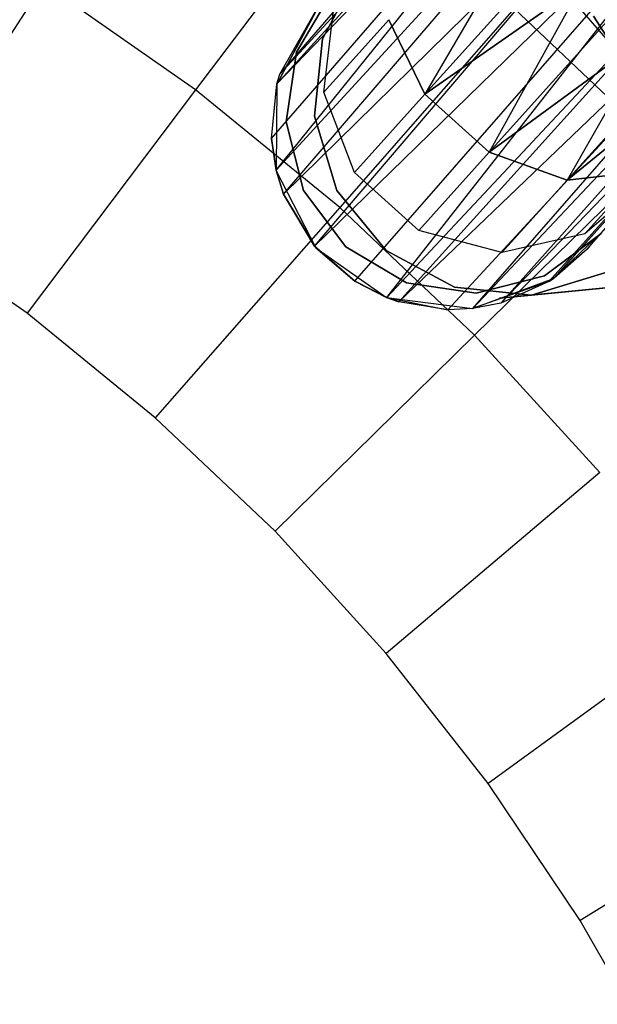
# Model space of a CAD drawing. Extents: x 0.3 to 7.1, y -3.38 to 3.38.
# Tile 319 of 394: x 4.44 to 4.76, y 0.6 to 1.15. Entities that reach past the tile are written whole.
import ezdxf

# ---------------------------------------------------------------- set-up
doc = ezdxf.new("R2010")
doc.units = 0
doc.header["$LTSCALE"] = 2.54
doc.layers.get('0').update_dxf_attribs({"linetype": 'CONTINUOUS'})

# ---------------------------------------------------------------- blocks, each defined once
blk = doc.blocks.new('SINGLES_B_BB_STL')
at = {"color": 0}
for p, q in [((4.58089, 1.11849, 41.67088), (4.80749, 1.37995, 41.54523)), ((4.58089, 1.11849, 41.67088), (4.80749, 1.37995, 41.54523)), ((4.57937, 1.11318, 41.66739), (4.80709, 1.36356, 41.52061)), ((4.57937, 1.11318, 41.66739), (4.80709, 1.36356, 41.52061)), ((4.58089, 1.11849, 41.67088), (4.80709, 1.36356, 41.52061)), ((4.58089, 1.11849, 41.67088), (4.80709, 1.36356, 41.52061)), ((4.57638, 1.08297, 41.65019), (4.81002, 1.3524, 41.50809)), ((4.57638, 1.08297, 41.65019), (4.81002, 1.3524, 41.50809)), ((4.5789, 1.06543, 41.6422), (4.81002, 1.3524, 41.50809)), ((4.5789, 1.06543, 41.6422), (4.81002, 1.3524, 41.50809)), ((4.57937, 1.11318, 41.66739), (4.81002, 1.3524, 41.50809)), ((4.57937, 1.11318, 41.66739), (4.81002, 1.3524, 41.50809)), ((4.5789, 1.06543, 41.6422), (4.82124, 1.32961, 41.48944)), ((4.5789, 1.06543, 41.6422), (4.82124, 1.32961, 41.48944)), ((4.58299, 1.05222, 41.63722), (4.82124, 1.32961, 41.48944)), ((4.58299, 1.05222, 41.63722), (4.82124, 1.32961, 41.48944)), ((4.58299, 1.05222, 41.63722), (4.84014, 1.30473, 41.47787)), ((4.58299, 1.05222, 41.63722), (4.84014, 1.30473, 41.47787)), ((4.60015, 1.02344, 41.63025), (4.84014, 1.30473, 41.47787)), ((4.60015, 1.02344, 41.63025), (4.84014, 1.30473, 41.47787)), ((4.86487, 1.28121, 41.47603), (4.60015, 1.02344, 41.63025)), ((4.86487, 1.28121, 41.47603), (4.60015, 1.02344, 41.63025)), ((4.62238, 1.00407, 41.63059), (4.86487, 1.28121, 41.47603)), ((4.62238, 1.00407, 41.63059), (4.86487, 1.28121, 41.47603)), ((4.64011, 0.99509, 41.63424), (4.86487, 1.28121, 41.47603)), ((4.64011, 0.99509, 41.63424), (4.86487, 1.28121, 41.47603)), ((4.64011, 0.99509, 41.63424), (4.89109, 1.26305, 41.48405)), ((4.64011, 0.99509, 41.63424), (4.89109, 1.26305, 41.48405)), ((4.64689, 0.99274, 41.6362), (4.89109, 1.26305, 41.48405)), ((4.64689, 0.99274, 41.6362), (4.89109, 1.26305, 41.48405)), ((4.91674, 1.2513, 41.50071), (4.64689, 0.99274, 41.6362)), ((4.91674, 1.2513, 41.50071), (4.64689, 0.99274, 41.6362)), ((4.67387, 0.98836, 41.64662), (4.91674, 1.2513, 41.50071)), ((4.67387, 0.98836, 41.64662), (4.91674, 1.2513, 41.50071)), ((4.6877, 0.98899, 41.65345), (4.91674, 1.2513, 41.50071)), ((4.6877, 0.98899, 41.65345), (4.91674, 1.2513, 41.50071)), ((4.6877, 0.98899, 41.65345), (4.9313, 1.24775, 41.51479)), ((4.6877, 0.98899, 41.65345), (4.9313, 1.24775, 41.51479)), ((4.95031, 1.24858, 41.54115), (4.70324, 0.99205, 41.66237)), ((4.95031, 1.24858, 41.54115), (4.70324, 0.99205, 41.66237)), ((4.70324, 0.99205, 41.66237), (4.9313, 1.24775, 41.51479)), ((4.70324, 0.99205, 41.66237), (4.9313, 1.24775, 41.51479)), ((4.72974, 1.00385, 41.68102), (4.95031, 1.24858, 41.54115)), ((4.72974, 1.00385, 41.68102), (4.95031, 1.24858, 41.54115)), ((4.73265, 1.00577, 41.68339), (4.95031, 1.24858, 41.54115)), ((4.73265, 1.00577, 41.68339), (4.95031, 1.24858, 41.54115)), ((4.75091, 1.02182, 41.70038), (4.95031, 1.24858, 41.54115)), ((4.75091, 1.02182, 41.70038), (4.95031, 1.24858, 41.54115)), ((4.62252, 1.22652, 5.19861), (4.5344, 1.10983, 5.32719)), ((4.62252, 1.22652, 5.19861), (4.5344, 1.10983, 5.32719)), ((4.71697, 1.20303, 13.86962), (4.66124, 1.10744, 13.94423)), ((4.71697, 1.20303, 13.86962), (4.66124, 1.10744, 13.94423)), ((4.71697, 1.20303, 14.39164), (4.66124, 1.10744, 14.31703)), ((4.71697, 1.20303, 14.39164), (4.66124, 1.10744, 14.31703)), ((4.73129, 1.18524, 13.86189), (4.66124, 1.10744, 13.94423)), ((4.73129, 1.18524, 13.86189), (4.66124, 1.10744, 13.94423)), ((4.73129, 1.18524, 14.39938), (4.66124, 1.10744, 14.31703)), ((4.73129, 1.18524, 14.39938), (4.66124, 1.10744, 14.31703)), ((4.6045, 1.13811, 41.9), (4.62482, 1.17592, 41.9)), ((4.62482, 1.17592, 41.7), (4.6045, 1.13811, 41.7)), ((4.62482, 1.17592, 41.7), (4.6045, 1.13811, 41.7)), ((4.6045, 1.13811, 41.9), (4.62482, 1.17592, 41.9)), ((4.76516, 1.13409, 41.90698), (4.73371, 1.17017, 41.90698)), ((4.76516, 1.13409, 41.90698), (4.73371, 1.17017, 41.90698)), ((4.45015, 1.16869, 5.32719), (4.36628, 1.03867, 5.4454)), ((4.45015, 1.16869, 5.32719), (4.36628, 1.03867, 5.4454)), ((4.5344, 1.10983, 5.32719), (4.45015, 1.16869, 5.32719)), ((4.5344, 1.10983, 5.32719), (4.45015, 1.16869, 5.32719)), ((4.66124, 1.10744, 13.94423), (4.74824, 1.1683, 13.85926)), ((4.74824, 1.1683, 14.40201), (4.66124, 1.10744, 14.31703)), ((4.66124, 1.10744, 13.94423), (4.74824, 1.1683, 13.85926)), ((4.74824, 1.1683, 14.40201), (4.66124, 1.10744, 14.31703)), ((4.74824, 1.1683, 13.85926), (4.69681, 1.07541, 13.94423)), ((4.74824, 1.1683, 13.85926), (4.69681, 1.07541, 13.94423)), ((4.74824, 1.1683, 14.40201), (4.69681, 1.07541, 14.31703)), ((4.74824, 1.1683, 14.40201), (4.69681, 1.07541, 14.31703)), ((4.59012, 1.13076, 14.22658), (4.61007, 1.16429, 14.22658)), ((4.61007, 1.16429, 14.02658), (4.59012, 1.13076, 14.02658)), ((4.61007, 1.16429, 14.02658), (4.59012, 1.13076, 14.02658)), ((4.59012, 1.13076, 14.22658), (4.61007, 1.16429, 14.22658)), ((4.60192, 1.15525, 41.90698), (4.57934, 1.11305, 41.90698)), ((4.60192, 1.15525, 41.90698), (4.57934, 1.11305, 41.90698)), ((4.60157, 1.15485, 41.69962), (4.57934, 1.11305, 41.90698)), ((4.60157, 1.15485, 41.69962), (4.57934, 1.11305, 41.90698)), ((4.58089, 1.11849, 41.67088), (4.60157, 1.15485, 41.69962)), ((4.58089, 1.11849, 41.67088), (4.60157, 1.15485, 41.69962)), ((4.60531, 1.10866, 14.06902), (4.61079, 1.15538, 14.07785)), ((4.60531, 1.10866, 14.19224), (4.61079, 1.15538, 14.18341)), ((4.60531, 1.10866, 14.06902), (4.61079, 1.15538, 14.07785)), ((4.60531, 1.10866, 14.19224), (4.61079, 1.15538, 14.18341)), ((4.71057, 1.15476, 5.19861), (4.61408, 1.0449, 5.32719)), ((4.71057, 1.15476, 5.19861), (4.61408, 1.0449, 5.32719)), ((4.79309, 1.0767, 5.19861), (4.71057, 1.15476, 5.19861)), ((4.79309, 1.0767, 5.19861), (4.71057, 1.15476, 5.19861)), ((4.60531, 1.10866, 14.06902), (4.64133, 1.14867, 13.95819)), ((4.60531, 1.10866, 14.06902), (4.64133, 1.14867, 13.95819)), ((4.64133, 1.14867, 14.30308), (4.60531, 1.10866, 14.19224)), ((4.64133, 1.14867, 14.30308), (4.60531, 1.10866, 14.19224)), ((4.66124, 1.10744, 13.94423), (4.64133, 1.14867, 13.95819)), ((4.64133, 1.14867, 14.30308), (4.66124, 1.10744, 14.31703)), ((4.66124, 1.10744, 13.94423), (4.64133, 1.14867, 13.95819)), ((4.64133, 1.14867, 14.30308), (4.66124, 1.10744, 14.31703)), ((4.76685, 1.15321, 13.86189), (4.69681, 1.07541, 13.94423)), ((4.76685, 1.15321, 13.86189), (4.69681, 1.07541, 13.94423)), ((4.76685, 1.15321, 14.39938), (4.69681, 1.07541, 14.31703)), ((4.76685, 1.15321, 14.39938), (4.69681, 1.07541, 14.31703)), ((4.75441, 1.15069, 41.76851), (4.7652, 1.13401, 41.76495)), ((4.76516, 1.13409, 41.90698), (4.75441, 1.15069, 41.76851)), ((4.76516, 1.13409, 41.90698), (4.75441, 1.15069, 41.76851)), ((4.75441, 1.15069, 41.76851), (4.7652, 1.13401, 41.76495)), ((4.6002, 1.09541, 41.9), (4.6045, 1.13811, 41.9)), ((4.6045, 1.13811, 41.7), (4.6002, 1.09541, 41.7)), ((4.6045, 1.13811, 41.7), (4.6002, 1.09541, 41.7)), ((4.6002, 1.09541, 41.9), (4.6045, 1.13811, 41.9)), ((4.6045, 1.13811, 41.7), (4.6045, 1.13811, 41.9)), ((4.6045, 1.13811, 41.7), (4.6045, 1.13811, 41.9)), ((4.69681, 1.07541, 13.94423), (4.78604, 1.14083, 13.86962)), ((4.78604, 1.14083, 14.39164), (4.69681, 1.07541, 14.31703)), ((4.69681, 1.07541, 13.94423), (4.78604, 1.14083, 13.86962)), ((4.78604, 1.14083, 14.39164), (4.69681, 1.07541, 14.31703)), ((4.78604, 1.14083, 13.86962), (4.73989, 1.05992, 13.95819)), ((4.78604, 1.14083, 13.86962), (4.73989, 1.05992, 13.95819)), ((4.78604, 1.14083, 14.39164), (4.73989, 1.05992, 14.30308)), ((4.78604, 1.14083, 14.39164), (4.73989, 1.05992, 14.30308)), ((4.58452, 1.09215, 14.22658), (4.59012, 1.13076, 14.22658)), ((4.59012, 1.13076, 14.02658), (4.58452, 1.09215, 14.02658)), ((4.59012, 1.13076, 14.02658), (4.58452, 1.09215, 14.02658)), ((4.58452, 1.09215, 14.22658), (4.59012, 1.13076, 14.22658)), ((4.59012, 1.13076, 14.02658), (4.59012, 1.13076, 14.22658)), ((4.59012, 1.13076, 14.02658), (4.59012, 1.13076, 14.22658)), ((4.8047, 1.1319, 13.88201), (4.73989, 1.05992, 13.95819)), ((4.8047, 1.1319, 13.88201), (4.73989, 1.05992, 13.95819)), ((4.8047, 1.1319, 14.37926), (4.73989, 1.05992, 14.30308)), ((4.8047, 1.1319, 14.37926), (4.73989, 1.05992, 14.30308)), ((4.73989, 1.05992, 13.95819), (4.82172, 1.12692, 13.89833)), ((4.82172, 1.12692, 14.36293), (4.73989, 1.05992, 14.30308)), ((4.73989, 1.05992, 13.95819), (4.82172, 1.12692, 13.89833)), ((4.82172, 1.12692, 14.36293), (4.73989, 1.05992, 14.30308)), ((4.57934, 1.11305, 41.90698), (4.58089, 1.11849, 41.67088)), ((4.57934, 1.11305, 41.90698), (4.58089, 1.11849, 41.67088)), ((4.57937, 1.11318, 41.66739), (4.58089, 1.11849, 41.67088)), ((4.57937, 1.11318, 41.66739), (4.58089, 1.11849, 41.67088)), ((4.57638, 1.08297, 41.65019), (4.57937, 1.11318, 41.66739)), ((4.57638, 1.08297, 41.65019), (4.57937, 1.11318, 41.66739)), ((4.57638, 1.08297, 41.65019), (4.57934, 1.11305, 41.90698)), ((4.57638, 1.08297, 41.65019), (4.57934, 1.11305, 41.90698)), ((4.57934, 1.11305, 41.90698), (4.57895, 1.06518, 41.90698)), ((4.57934, 1.11305, 41.90698), (4.57895, 1.06518, 41.90698)), ((4.57937, 1.11318, 41.66739), (4.57934, 1.11305, 41.90698)), ((4.57937, 1.11318, 41.66739), (4.57934, 1.11305, 41.90698)), ((4.5344, 1.10983, 5.32719), (4.44115, 0.98635, 5.4454)), ((4.5344, 1.10983, 5.32719), (4.44115, 0.98635, 5.4454)), ((4.61408, 1.0449, 5.32719), (4.5344, 1.10983, 5.32719)), ((4.61408, 1.0449, 5.32719), (4.5344, 1.10983, 5.32719)), ((4.6223, 1.06419, 14.06404), (4.60531, 1.10866, 14.06902)), ((4.6223, 1.06419, 14.19723), (4.60531, 1.10866, 14.19224)), ((4.60531, 1.10866, 14.19224), (4.60531, 1.10866, 14.06902)), ((4.6223, 1.06419, 14.06404), (4.60531, 1.10866, 14.06902)), ((4.60531, 1.10866, 14.19224), (4.60531, 1.10866, 14.06902)), ((4.6223, 1.06419, 14.19723), (4.60531, 1.10866, 14.19224)), ((4.6223, 1.06419, 14.06404), (4.66124, 1.10744, 13.94423)), ((4.6223, 1.06419, 14.06404), (4.66124, 1.10744, 13.94423)), ((4.66124, 1.10744, 14.31703), (4.6223, 1.06419, 14.19723)), ((4.66124, 1.10744, 14.31703), (4.6223, 1.06419, 14.19723)), ((4.69681, 1.07541, 13.94423), (4.66124, 1.10744, 13.94423)), ((4.66124, 1.10744, 14.31703), (4.69681, 1.07541, 14.31703)), ((4.69681, 1.07541, 13.94423), (4.66124, 1.10744, 13.94423)), ((4.66124, 1.10744, 14.31703), (4.69681, 1.07541, 14.31703)), ((4.61257, 1.05431, 41.9), (4.6002, 1.09541, 41.9)), ((4.6002, 1.09541, 41.7), (4.61257, 1.05431, 41.7)), ((4.6002, 1.09541, 41.7), (4.61257, 1.05431, 41.7)), ((4.6002, 1.09541, 41.7), (4.6002, 1.09541, 41.9)), ((4.61257, 1.05431, 41.9), (4.6002, 1.09541, 41.9)), ((4.6002, 1.09541, 41.7), (4.6002, 1.09541, 41.9)), ((4.59413, 1.05433, 14.22658), (4.58452, 1.09215, 14.22658)), ((4.58452, 1.09215, 14.02658), (4.59413, 1.05433, 14.02658)), ((4.58452, 1.09215, 14.02658), (4.59413, 1.05433, 14.02658)), ((4.58452, 1.09215, 14.02658), (4.58452, 1.09215, 14.22658)), ((4.59413, 1.05433, 14.22658), (4.58452, 1.09215, 14.22658)), ((4.58452, 1.09215, 14.02658), (4.58452, 1.09215, 14.22658)), ((4.5789, 1.06543, 41.6422), (4.57638, 1.08297, 41.65019)), ((4.57638, 1.08297, 41.65019), (4.57895, 1.06518, 41.90698)), ((4.57638, 1.08297, 41.65019), (4.57895, 1.06518, 41.90698)), ((4.5789, 1.06543, 41.6422), (4.57638, 1.08297, 41.65019)), ((4.65787, 1.03217, 14.06404), (4.69681, 1.07541, 13.94423)), ((4.65787, 1.03217, 14.06404), (4.69681, 1.07541, 13.94423)), ((4.69681, 1.07541, 14.31703), (4.65787, 1.03217, 14.19723)), ((4.69681, 1.07541, 14.31703), (4.65787, 1.03217, 14.19723)), ((4.79309, 1.0767, 5.19861), (4.68874, 0.97427, 5.32719)), ((4.79309, 1.0767, 5.19861), (4.68874, 0.97427, 5.32719)), ((4.73989, 1.05992, 13.95819), (4.69681, 1.07541, 13.94423)), ((4.69681, 1.07541, 14.31703), (4.73989, 1.05992, 14.30308)), ((4.73989, 1.05992, 13.95819), (4.69681, 1.07541, 13.94423)), ((4.69681, 1.07541, 14.31703), (4.73989, 1.05992, 14.30308)), ((4.58299, 1.05222, 41.63722), (4.5789, 1.06543, 41.6422)), ((4.5789, 1.06543, 41.6422), (4.57895, 1.06518, 41.90698)), ((4.5789, 1.06543, 41.6422), (4.57895, 1.06518, 41.90698)), ((4.58299, 1.05222, 41.63722), (4.5789, 1.06543, 41.6422)), ((4.57895, 1.06518, 41.90698), (4.60086, 1.02263, 41.90698)), ((4.57895, 1.06518, 41.90698), (4.58299, 1.05222, 41.63722)), ((4.57895, 1.06518, 41.90698), (4.60086, 1.02263, 41.90698)), ((4.57895, 1.06518, 41.90698), (4.58299, 1.05222, 41.63722)), ((4.65787, 1.03217, 14.06404), (4.6223, 1.06419, 14.06404)), ((4.65787, 1.03217, 14.19723), (4.6223, 1.06419, 14.19723)), ((4.6223, 1.06419, 14.19723), (4.6223, 1.06419, 14.06404)), ((4.65787, 1.03217, 14.06404), (4.6223, 1.06419, 14.06404)), ((4.6223, 1.06419, 14.19723), (4.6223, 1.06419, 14.06404)), ((4.65787, 1.03217, 14.19723), (4.6223, 1.06419, 14.19723)), ((4.78062, 1.06453, 13.9829), (4.73989, 1.05992, 13.95819)), ((4.73989, 1.05992, 14.30308), (4.78062, 1.06453, 14.27836)), ((4.78062, 1.06453, 13.9829), (4.73989, 1.05992, 13.95819)), ((4.73989, 1.05992, 14.30308), (4.78062, 1.06453, 14.27836)), ((4.74976, 1.03025, 14.07785), (4.78062, 1.06453, 13.9829)), ((4.74976, 1.03025, 14.07785), (4.78062, 1.06453, 13.9829)), ((4.78062, 1.06453, 14.27836), (4.74976, 1.03025, 14.18341)), ((4.78062, 1.06453, 14.27836), (4.74976, 1.03025, 14.18341)), ((4.70387, 1.01992, 14.06902), (4.73989, 1.05992, 13.95819)), ((4.70387, 1.01992, 14.06902), (4.73989, 1.05992, 13.95819)), ((4.73989, 1.05992, 14.30308), (4.70387, 1.01992, 14.19224)), ((4.73989, 1.05992, 14.30308), (4.70387, 1.01992, 14.19224)), ((4.78503, 1.0608, 14.08851), (4.74976, 1.03025, 14.07785)), ((4.78503, 1.0608, 14.17276), (4.74976, 1.03025, 14.18341)), ((4.78503, 1.0608, 14.08851), (4.74976, 1.03025, 14.07785)), ((4.78503, 1.0608, 14.17276), (4.74976, 1.03025, 14.18341)), ((4.60015, 1.02344, 41.63025), (4.58299, 1.05222, 41.63722)), ((4.58299, 1.05222, 41.63722), (4.60086, 1.02263, 41.90698)), ((4.58299, 1.05222, 41.63722), (4.60086, 1.02263, 41.90698)), ((4.60015, 1.02344, 41.63025), (4.58299, 1.05222, 41.63722)), ((4.61747, 1.02307, 14.22658), (4.59413, 1.05433, 14.22658)), ((4.59413, 1.05433, 14.02658), (4.61747, 1.02307, 14.02658)), ((4.59413, 1.05433, 14.02658), (4.61747, 1.02307, 14.02658)), ((4.59413, 1.05433, 14.02658), (4.59413, 1.05433, 14.22658)), ((4.61747, 1.02307, 14.22658), (4.59413, 1.05433, 14.22658)), ((4.59413, 1.05433, 14.02658), (4.59413, 1.05433, 14.22658)), ((4.63973, 1.02107, 41.9), (4.61257, 1.05431, 41.9)), ((4.61257, 1.05431, 41.7), (4.63973, 1.02107, 41.7)), ((4.61257, 1.05431, 41.7), (4.63973, 1.02107, 41.7)), ((4.61257, 1.05431, 41.7), (4.61257, 1.05431, 41.9)), ((4.63973, 1.02107, 41.9), (4.61257, 1.05431, 41.9)), ((4.61257, 1.05431, 41.7), (4.61257, 1.05431, 41.9)), ((4.61408, 1.0449, 5.32719), (4.51196, 0.92865, 5.4454)), ((4.61408, 1.0449, 5.32719), (4.51196, 0.92865, 5.4454)), ((4.68874, 0.97427, 5.32719), (4.61408, 1.0449, 5.32719)), ((4.68874, 0.97427, 5.32719), (4.61408, 1.0449, 5.32719)), ((4.73238, 1.00558, 41.90698), (4.76441, 1.04115, 41.90698)), ((4.73238, 1.00558, 41.90698), (4.76441, 1.04115, 41.90698)), ((4.44115, 0.98635, 5.4454), (4.36628, 1.03867, 5.4454)), ((4.44115, 0.98635, 5.4454), (4.36628, 1.03867, 5.4454)), ((4.70387, 1.01992, 14.06902), (4.65787, 1.03217, 14.06404)), ((4.70387, 1.01992, 14.19224), (4.65787, 1.03217, 14.19723)), ((4.65787, 1.03217, 14.19723), (4.65787, 1.03217, 14.06404)), ((4.70387, 1.01992, 14.06902), (4.65787, 1.03217, 14.06404)), ((4.65787, 1.03217, 14.19723), (4.65787, 1.03217, 14.06404)), ((4.70387, 1.01992, 14.19224), (4.65787, 1.03217, 14.19723)), ((4.74976, 1.03025, 14.07785), (4.70387, 1.01992, 14.06902)), ((4.74976, 1.03025, 14.18341), (4.70387, 1.01992, 14.19224)), ((4.74976, 1.03025, 14.07785), (4.70387, 1.01992, 14.06902)), ((4.74976, 1.03025, 14.18341), (4.70387, 1.01992, 14.19224)), ((4.7587, 1.03047, 14.22658), (4.72744, 1.00712, 14.22658)), ((4.72744, 1.00712, 14.02658), (4.7587, 1.03047, 14.02658)), ((4.72744, 1.00712, 14.02658), (4.7587, 1.03047, 14.02658)), ((4.7587, 1.03047, 14.22658), (4.72744, 1.00712, 14.22658)), ((4.7568, 1.02909, 41.70694), (4.73238, 1.00558, 41.90698)), ((4.7568, 1.02909, 41.70694), (4.73238, 1.00558, 41.90698)), ((4.74976, 1.03025, 14.18341), (4.74976, 1.03025, 14.07785)), ((4.74976, 1.03025, 14.18341), (4.74976, 1.03025, 14.07785)), ((4.7568, 1.02909, 41.70694), (4.75091, 1.02182, 41.70038)), ((4.7568, 1.02909, 41.70694), (4.75091, 1.02182, 41.70038)), ((4.62238, 1.00407, 41.63059), (4.60015, 1.02344, 41.63025)), ((4.60015, 1.02344, 41.63025), (4.60086, 1.02263, 41.90698)), ((4.60015, 1.02344, 41.63025), (4.60086, 1.02263, 41.90698)), ((4.62238, 1.00407, 41.63059), (4.60015, 1.02344, 41.63025)), ((4.60086, 1.02263, 41.90698), (4.64003, 0.99512, 41.90698)), ((4.60086, 1.02263, 41.90698), (4.62238, 1.00407, 41.63059)), ((4.60086, 1.02263, 41.90698), (4.64003, 0.99512, 41.90698)), ((4.60086, 1.02263, 41.90698), (4.62238, 1.00407, 41.63059)), ((4.651, 1.00312, 14.22658), (4.61747, 1.02307, 14.22658)), ((4.61747, 1.02307, 14.02658), (4.651, 1.00312, 14.02658)), ((4.61747, 1.02307, 14.02658), (4.651, 1.00312, 14.02658)), ((4.61747, 1.02307, 14.02658), (4.61747, 1.02307, 14.22658)), ((4.651, 1.00312, 14.22658), (4.61747, 1.02307, 14.22658)), ((4.61747, 1.02307, 14.02658), (4.61747, 1.02307, 14.22658)), ((4.67753, 1.00076, 41.9), (4.63973, 1.02107, 41.9)), ((4.63973, 1.02107, 41.7), (4.67753, 1.00076, 41.7)), ((4.63973, 1.02107, 41.7), (4.67753, 1.00076, 41.7)), ((4.63973, 1.02107, 41.7), (4.63973, 1.02107, 41.9)), ((4.67753, 1.00076, 41.9), (4.63973, 1.02107, 41.9)), ((4.63973, 1.02107, 41.7), (4.63973, 1.02107, 41.9)), ((4.70387, 1.01992, 14.19224), (4.70387, 1.01992, 14.06902)), ((4.70387, 1.01992, 14.19224), (4.70387, 1.01992, 14.06902)), ((4.75091, 1.02182, 41.70038), (4.73238, 1.00558, 41.90698)), ((4.75091, 1.02182, 41.70038), (4.73238, 1.00558, 41.90698)), ((4.75091, 1.02182, 41.70038), (4.73265, 1.00577, 41.68339)), ((4.75091, 1.02182, 41.70038), (4.73265, 1.00577, 41.68339)), ((4.72744, 1.00712, 14.22658), (4.68962, 0.99752, 14.22658)), ((4.68962, 0.99752, 14.02658), (4.72744, 1.00712, 14.02658)), ((4.68962, 0.99752, 14.02658), (4.72744, 1.00712, 14.02658)), ((4.72744, 1.00712, 14.22658), (4.68962, 0.99752, 14.22658)), ((4.76134, 1.00883, 41.9), (4.72024, 0.99646, 41.9)), ((4.72024, 0.99646, 41.7), (4.76134, 1.00883, 41.7)), ((4.72024, 0.99646, 41.7), (4.76134, 1.00883, 41.7)), ((4.76134, 1.00883, 41.9), (4.72024, 0.99646, 41.9)), ((4.72744, 1.00712, 14.02658), (4.72744, 1.00712, 14.22658)), ((4.72744, 1.00712, 14.02658), (4.72744, 1.00712, 14.22658)), ((4.64011, 0.99509, 41.63424), (4.62238, 1.00407, 41.63059)), ((4.62238, 1.00407, 41.63059), (4.64003, 0.99512, 41.90698)), ((4.62238, 1.00407, 41.63059), (4.64003, 0.99512, 41.90698)), ((4.64011, 0.99509, 41.63424), (4.62238, 1.00407, 41.63059)), ((4.68962, 0.99752, 14.22658), (4.651, 1.00312, 14.22658)), ((4.651, 1.00312, 14.02658), (4.68962, 0.99752, 14.02658)), ((4.651, 1.00312, 14.02658), (4.68962, 0.99752, 14.02658)), ((4.651, 1.00312, 14.02658), (4.651, 1.00312, 14.22658)), ((4.68962, 0.99752, 14.22658), (4.651, 1.00312, 14.22658)), ((4.651, 1.00312, 14.02658), (4.651, 1.00312, 14.22658)), ((4.68749, 0.98897, 41.90698), (4.73238, 1.00558, 41.90698)), ((4.68749, 0.98897, 41.90698), (4.73238, 1.00558, 41.90698)), ((4.72974, 1.00385, 41.68102), (4.68749, 0.98897, 41.90698)), ((4.72974, 1.00385, 41.68102), (4.68749, 0.98897, 41.90698)), ((4.70252, 0.99472, 41.9), (4.79425, 1.00355, 41.9)), ((4.79425, 1.00355, 41.7), (4.70252, 0.99472, 41.7)), ((4.72974, 1.00385, 41.68102), (4.70324, 0.99205, 41.66237)), ((4.72974, 1.00385, 41.68102), (4.70324, 0.99205, 41.66237)), ((4.79425, 1.00355, 41.9), (4.72024, 0.99646, 41.9)), ((4.72024, 0.99646, 41.7), (4.79425, 1.00355, 41.7)), ((4.73265, 1.00577, 41.68339), (4.72974, 1.00385, 41.68102)), ((4.73265, 1.00577, 41.68339), (4.72974, 1.00385, 41.68102)), ((4.72974, 1.00385, 41.68102), (4.73238, 1.00558, 41.90698)), ((4.72974, 1.00385, 41.68102), (4.73238, 1.00558, 41.90698)), ((4.73265, 1.00577, 41.68339), (4.73238, 1.00558, 41.90698)), ((4.73265, 1.00577, 41.68339), (4.73238, 1.00558, 41.90698)), ((4.72024, 0.99646, 41.9), (4.67753, 1.00076, 41.9)), ((4.67753, 1.00076, 41.7), (4.72024, 0.99646, 41.7)), ((4.67753, 1.00076, 41.7), (4.72024, 0.99646, 41.7)), ((4.67753, 1.00076, 41.7), (4.67753, 1.00076, 41.9)), ((4.72024, 0.99646, 41.9), (4.67753, 1.00076, 41.9)), ((4.67753, 1.00076, 41.7), (4.67753, 1.00076, 41.9)), ((4.68962, 0.99752, 14.02658), (4.68962, 0.99752, 14.22658)), ((4.68962, 0.99752, 14.02658), (4.68962, 0.99752, 14.22658)), ((4.70252, 0.99472, 41.9), (4.72024, 0.99646, 41.9)), ((4.72024, 0.99646, 41.7), (4.70252, 0.99472, 41.7)), ((4.72024, 0.99646, 41.7), (4.72024, 0.99646, 41.9)), ((4.72024, 0.99646, 41.7), (4.72024, 0.99646, 41.9)), ((4.64003, 0.99512, 41.90698), (4.68749, 0.98897, 41.90698)), ((4.64003, 0.99512, 41.90698), (4.68749, 0.98897, 41.90698)), ((4.64003, 0.99512, 41.90698), (4.67387, 0.98836, 41.64662)), ((4.64003, 0.99512, 41.90698), (4.67387, 0.98836, 41.64662)), ((4.64003, 0.99512, 41.90698), (4.64689, 0.99274, 41.6362)), ((4.64011, 0.99509, 41.63424), (4.64003, 0.99512, 41.90698)), ((4.64011, 0.99509, 41.63424), (4.64003, 0.99512, 41.90698)), ((4.64003, 0.99512, 41.90698), (4.64689, 0.99274, 41.6362)), ((4.64689, 0.99274, 41.6362), (4.64011, 0.99509, 41.63424)), ((4.64689, 0.99274, 41.6362), (4.64011, 0.99509, 41.63424)), ((4.67387, 0.98836, 41.64662), (4.64689, 0.99274, 41.6362)), ((4.67387, 0.98836, 41.64662), (4.64689, 0.99274, 41.6362)), ((4.70324, 0.99205, 41.66237), (4.68749, 0.98897, 41.90698)), ((4.70324, 0.99205, 41.66237), (4.68749, 0.98897, 41.90698)), ((4.70324, 0.99205, 41.66237), (4.6877, 0.98899, 41.65345)), ((4.70324, 0.99205, 41.66237), (4.6877, 0.98899, 41.65345)), ((4.51196, 0.92865, 5.4454), (4.44115, 0.98635, 5.4454)), ((4.51196, 0.92865, 5.4454), (4.44115, 0.98635, 5.4454)), ((4.6877, 0.98899, 41.65345), (4.67387, 0.98836, 41.64662)), ((4.6877, 0.98899, 41.65345), (4.67387, 0.98836, 41.64662)), ((4.68749, 0.98897, 41.90698), (4.67387, 0.98836, 41.64662)), ((4.68749, 0.98897, 41.90698), (4.67387, 0.98836, 41.64662)), ((4.68749, 0.98897, 41.90698), (4.6877, 0.98899, 41.65345)), ((4.68749, 0.98897, 41.90698), (4.6877, 0.98899, 41.65345)), ((4.68874, 0.97427, 5.32719), (4.57832, 0.86587, 5.4454)), ((4.68874, 0.97427, 5.32719), (4.57832, 0.86587, 5.4454)), ((4.75798, 0.89831, 5.32719), (4.68874, 0.97427, 5.32719)), ((4.75798, 0.89831, 5.32719), (4.68874, 0.97427, 5.32719)), ((4.57832, 0.86587, 5.4454), (4.51196, 0.92865, 5.4454)), ((4.57832, 0.86587, 5.4454), (4.51196, 0.92865, 5.4454)), ((4.75798, 0.89831, 5.32719), (4.63986, 0.79837, 5.4454)), ((4.75798, 0.89831, 5.32719), (4.63986, 0.79837, 5.4454)), ((4.63986, 0.79837, 5.4454), (4.57832, 0.86587, 5.4454)), ((4.63986, 0.79837, 5.4454), (4.57832, 0.86587, 5.4454)), ((4.82142, 0.81745, 5.32719), (4.69624, 0.7265, 5.4454)), ((4.82142, 0.81745, 5.32719), (4.69624, 0.7265, 5.4454)), ((4.69624, 0.7265, 5.4454), (4.63986, 0.79837, 5.4454)), ((4.69624, 0.7265, 5.4454), (4.63986, 0.79837, 5.4454)), ((4.87872, 0.73213, 5.32719), (4.74717, 0.65067, 5.4454)), ((4.87872, 0.73213, 5.32719), (4.74717, 0.65067, 5.4454)), ((4.74717, 0.65067, 5.4454), (4.69624, 0.7265, 5.4454)), ((4.74717, 0.65067, 5.4454), (4.69624, 0.7265, 5.4454)), ((4.79235, 0.57128, 5.4454), (4.74717, 0.65067, 5.4454)), ((4.79235, 0.57128, 5.4454), (4.74717, 0.65067, 5.4454))]:
    blk.add_line(p, q, dxfattribs=at)

msp = doc.modelspace()

# ---------------------------------------------------------------- block references
at = {"color": 0}
msp.add_blockref('SINGLES_B_BB_STL', (0, 0), dxfattribs=at)

doc.saveas('drawing.dxf')
